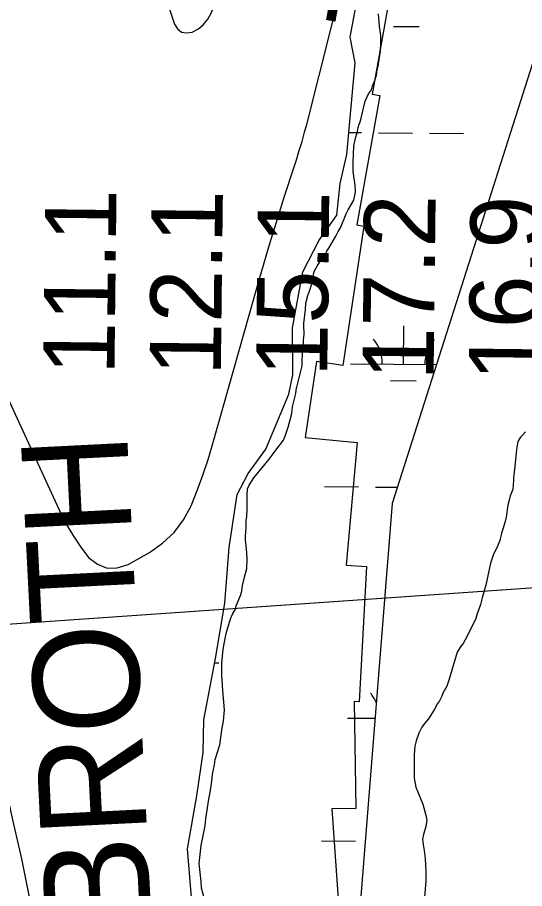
# Model space of a CAD drawing. Extents: x 3271442 to 3309282, y 752266 to 777610.
# Drawn here: x 3284810 to 3285287, y 759163 to 759981 of the extents above; entities that cross this region are included whole.
import ezdxf

# ---------------------------------------------------------------- set-up
doc = ezdxf.new("R2010")
doc.units = 0
for name, color, linetype in [('V-RIVR-RANG', 7, 'Continuous'), ('V-RRAP-RVMT', 7, 'Continuous'), ('V-RRAP-RVMT-IDEN', 7, 'Continuous'), ('V-SITE-VEGE', 7, 'Continuous'), ('V-TOPO-DPTH', 7, 'Continuous'), ('V-TOPO-MINR', 7, 'Continuous'), ('V-TOPO-MINR-IDEN', 7, 'Continuous'), ('V-WETL-SWMP', 7, 'Continuous')]:
    doc.layers.add(name, color=color, linetype=linetype)

msp = doc.modelspace()

# ---------------------------------------------------------------- linework, layer by layer
at = {"layer": 'V-RIVR-RANG'}
msp.add_line((3284423.11, 759385.12), (3285340.9, 759448.86), dxfattribs=at)
at = {"layer": 'V-RRAP-RVMT'}
for p, q in [((3285166.46, 760036.48), (3285143.58, 759909.11)), ((3285150.9, 759907.78), (3285129.13, 759786.42)), ((3285143.58, 759909.11), (3285150.9, 759907.78)), ((3285135.85, 759784.98), (3285116.16, 759654.28)), ((3285129.13, 759786.42), (3285135.85, 759784.98)), ((3285091.3, 759658), (3285080.68, 759586.46)), ((3285116.16, 759654.28), (3285091.3, 759658)), ((3285080.68, 759586.46), (3285129.59, 759581.99)), ((3285129.59, 759581.99), (3285119.15, 759466.7)), ((3285119.15, 759466.7), (3285138.15, 759465.55)), ((3285138.15, 759465.55), (3285131.49, 759338.31)), ((3285131.49, 759338.31), (3285126.7, 759338.57)), ((3285126.7, 759338.57), (3285128.32, 759238.2)), ((3285128.32, 759238.2), (3285105.55, 759237.76)), ((3285105.55, 759237.76), (3285112.16, 759144.27))]:
    msp.add_line(p, q, dxfattribs=at)
at = {"layer": 'V-SITE-VEGE'}
for points in [[(3285140.24, 759909.4), (3285142.83, 759913.06), (3285143.95, 759916.73), (3285146.18, 759921.87), (3285147.67, 759927), (3285148.43, 759932.15), (3285149.18, 759935.45), (3285150.31, 759941.69), (3285151.45, 759949.4), (3285151.85, 759957.11), (3285151.88, 759964.46), (3285150.45, 759972.55), (3285149.4, 759984.32)], [(3284983.33, 759163.44), (3284982.99, 759169.69), (3284980.86, 759186.6), (3284982.77, 759203.5), (3284984.65, 759212.31), (3284986.53, 759221.85), (3284987.29, 759228.46), (3284989.95, 759246.83), (3284991.44, 759253.07), (3284992.96, 759263.71), (3284993.36, 759270.33), (3284995.24, 759279.14), (3284996, 759284.28), (3285000.46, 759297.85), (3285002.74, 759314.01), (3285003.87, 759320.25), (3285004.65, 759330.9), (3285004.32, 759337.89), (3285003.61, 759344.87), (3285002.22, 759362.88), (3285002.28, 759374.64), (3285003.44, 759387.86), (3285005.69, 759399.24), (3285006.44, 759402.55), (3285010.54, 759416.13), (3285012.77, 759421.26), (3285014.99, 759425.29), (3285015.74, 759428.6), (3285019.83, 759438.13), (3285020.95, 759442.17), (3285021.71, 759447.68), (3285023.58, 759455.38), (3285025.82, 759463.46), (3285026.23, 759472.28), (3285025.89, 759478.16), (3285025.19, 759485.14), (3285024.83, 759487.35), (3285024.47, 759490.66), (3285024.48, 759493.59), (3285025.26, 759502.41), (3285025.29, 759508.29), (3285025.67, 759512.33), (3285026.07, 759519.68), (3285026.13, 759532.54), (3285026.52, 759538.42), (3285028.01, 759541.71), (3285032.45, 759548.68), (3285042.79, 759561.12), (3285046.85, 759566.25), (3285049.44, 759569.91), (3285053.14, 759574.67), (3285060.16, 759584.2), (3285062.02, 759588.6), (3285064.62, 759596.3), (3285067.99, 759609.15), (3285068.75, 759615.39), (3285071, 759624.2), (3285071.75, 759627.87), (3285072.13, 759631.18), (3285076.99, 759650.26), (3285077.74, 759653.93), (3285077.77, 759659.44), (3285078.54, 759668.63), (3285078.93, 759671.93), (3285078.96, 759678.55), (3285079.71, 759683.32), (3285079.72, 759686.63), (3285079.37, 759688.83), (3285079.39, 759693.61), (3285080.92, 759706.83), (3285081.31, 759712.71), (3285083.18, 759720.05), (3285085.04, 759724.82), (3285086.53, 759729.95), (3285089.16, 759742.44), (3285092.12, 759747.94), (3285093.98, 759750.87), (3285099.15, 759757.82), (3285101, 759761.49), (3285102.85, 759764.42), (3285109.52, 759775.78), (3285111.74, 759780.18), (3285113.96, 759783.48), (3285119.17, 759796.69), (3285121.02, 759800.35), (3285126.2, 759809.52), (3285128.07, 759817.22), (3285127.73, 759823.47), (3285125.95, 759834.14), (3285125.59, 759837.08), (3285125.63, 759844.79), (3285126.43, 759860.22), (3285127.93, 759867.56), (3285129.8, 759873.8), (3285130.55, 759877.84), (3285131.3, 759880.78), (3285132.41, 759882.98), (3285132.79, 759885.18), (3285134.28, 759890.69), (3285136.91, 759902.43), (3285140.24, 759909.4)], [(3285287.66, 759592), (3285285.07, 759589.07), (3285282.86, 759586.88), (3285280.63, 759582.84), (3285279.13, 759575.13), (3285277.59, 759559.34)], [(3285277.59, 759559.34), (3285276.44, 759548.69), (3285276.43, 759546.49), (3285275.66, 759537.67), (3285273.43, 759531.8), (3285272.31, 759527.76), (3285271.18, 759522.99), (3285269.66, 759511.61), (3285268.54, 759507.57), (3285266.3, 759500.6), (3285265.18, 759496.56), (3285263.69, 759489.95), (3285261.45, 759484.45), (3285257.38, 759476.02), (3285254.77, 759468.68), (3285250.27, 759447.76), (3285246.91, 759436.02), (3285245.41, 759429.78), (3285242.06, 759419.87), (3285240.57, 759415.47), (3285230.93, 759396.4), (3285229.45, 759393.84), (3285226.12, 759389.08), (3285223.53, 759385.05), (3285216.06, 759359.73), (3285213.83, 759353.12), (3285210.12, 759346.53), (3285209.01, 759343.59), (3285206.78, 759339.19), (3285204.94, 759336.63), (3285201.97, 759330.77), (3285196.42, 759322.34), (3285192.73, 759317.94), (3285190.14, 759314.65), (3285187.54, 759308.78), (3285184.94, 759301.81), (3285183.81, 759296.67), (3285183.04, 759288.59), (3285182.94, 759266.55), (3285184.74, 759258.08), (3285186.2, 759254.4), (3285191.29, 759242.26), (3285194.18, 759231.95), (3285194.89, 759227.17), (3285194.13, 759221.3), (3285191.89, 759213.59), (3285190.77, 759209.18), (3285191.49, 759204.41), (3285192.56, 759198.52), (3285193.26, 759191.17), (3285193.94, 759178.68), (3285193.9, 759169.86), (3285192.74, 759155.16)], [(3284986.22, 759152.04), (3284983.33, 759163.44)]]:
    msp.add_lwpolyline(points, dxfattribs=at)
at = {"layer": 'V-TOPO-DPTH'}
msp.add_lwpolyline([(3284782.59, 759662.83), (3284851.06, 759515.28), (3284856.65, 759504.37), (3284862.76, 759493.78), (3284869.67, 759483.7), (3284877.1, 759473.95), (3284885.5, 759467.52), (3284894.4, 759463.78), (3284904.05, 759464.1), (3284914.19, 759467.12), (3284934.3, 759478.54), (3284946.6, 759487.25), (3284957.44, 759497.26), (3284966.11, 759509.2), (3284973.33, 759522.43), (3284979.09, 759536.81), (3284984.49, 759551.32), (3284989.35, 759566.02), (3284993.84, 759580.84), (3285037.97, 759736.68), (3285041.36, 759748.46), (3285044.81, 759760.21), (3285048.36, 759771.94), (3285051.97, 759783.65), (3285061.25, 759813.22), (3285063.96, 759821.79), (3285066.7, 759830.34), (3285069.49, 759838.88), (3285072.32, 759847.41), (3285075.07, 759855.96), (3285077.69, 759864.55), (3285080.11, 759873.19), (3285082.4, 759881.88), (3285116.2, 760016.38)], dxfattribs=at)
at = {"layer": 'V-TOPO-MINR'}
for points in [[(3284908.7, 760146.65), (3284918.85, 760099.9), (3284931.79, 760053.63), (3284957.69, 759974.8), (3284960.73, 759970.31), (3284964.44, 759967.29), (3284969.15, 759966.5), (3284974.53, 759967.19), (3284980.22, 759970.48), (3284985.2, 759974.46), (3284989.12, 759979.49), (3284992.33, 759985.21), (3285021.33, 760055.29), (3285037.1, 760097.05), (3285051.1, 760139.33), (3285062.44, 760182.4), (3285072.01, 760226), (3285139.31, 760585.98), (3285142.81, 761349.41)], [(3284830.41, 760921.35), (3284839.43, 760594.44), (3284780.06, 760192.93), (3284769.91, 760121.49), (3284760.31, 760049.97), (3284751.53, 759978.34), (3284743.29, 759906.65), (3284732.15, 759804.44), (3284730.55, 759783.8), (3284729.83, 759763.15), (3284730.4, 759742.5), (3284731.85, 759721.84), (3284747.14, 759571.84), (3284754.68, 759507.76), (3284763.55, 759443.89), (3284774.41, 759380.33), (3284786.61, 759316.97), (3284799.37, 759255.82), (3284806.51, 759223.27), (3284814.09, 759190.84), (3284886.56, 758827.56), (3284847.65, 758431.58)], [(3284782.59, 759662.83), (3284851.06, 759515.28), (3284856.65, 759504.37), (3284862.76, 759493.78), (3284869.67, 759483.7), (3284877.1, 759473.95), (3284885.5, 759467.52), (3284894.4, 759463.78), (3284904.05, 759464.1), (3284914.19, 759467.12), (3284934.3, 759478.54), (3284946.6, 759487.25), (3284957.44, 759497.26), (3284966.11, 759509.2), (3284973.33, 759522.43), (3284979.09, 759536.81), (3284984.49, 759551.32), (3284989.35, 759566.02), (3284993.84, 759580.84), (3285037.97, 759736.68), (3285041.36, 759748.46), (3285044.81, 759760.21), (3285048.36, 759771.94), (3285051.97, 759783.65), (3285061.25, 759813.22), (3285063.96, 759821.79), (3285066.7, 759830.34), (3285069.49, 759838.88), (3285072.32, 759847.41), (3285075.07, 759855.96), (3285077.69, 759864.55), (3285080.11, 759873.19), (3285082.4, 759881.88), (3285116.2, 760016.38)]]:
    msp.add_lwpolyline(points, dxfattribs=at)
at = {"layer": 'V-WETL-SWMP'}
for p, q in [((3285557.07, 760762.33), (3285162.37, 759524.55)), ((3285122.85, 759962.46), (3285135.3, 760029.23)), ((3285163.71, 759972.61), (3285187.71, 759972.41)), ((3285127.56, 759938.55), (3285122.85, 759962.46)), ((3285119.79, 759852.4), (3285127.56, 759938.55)), ((3285121.65, 759872.95), (3285133.48, 759872.86)), ((3285149.48, 759872.73), (3285181.48, 759872.46)), ((3285197.48, 759872.33), (3285229.47, 759872.07)), ((3285113.52, 759825.17), (3285119.79, 759852.4)), ((3285110.51, 759795.37), (3285113.52, 759825.17)), ((3285093.86, 759771.95), (3285110.51, 759795.37)), ((3285078.55, 759742.06), (3285093.86, 759771.95)), ((3285068.58, 759689.55), (3285078.55, 759742.06)), ((3285068.91, 759645.54), (3285068.58, 759689.55)), ((3285173.1, 759655.28), (3285173.39, 759691.28)), ((3285123.1, 759655.69), (3285203.97, 759655.03)), ((3285065.16, 759627.39), (3285068.91, 759645.54)), ((3285160.97, 759639.95), (3285184.97, 759639.75)), ((3285043.55, 759575.45), (3285065.16, 759627.39)), ((3285026.89, 759552.67), (3285043.55, 759575.45)), ((3285016.68, 759533.17), (3285026.89, 759552.67)), ((3285098.74, 759540.46), (3285130.74, 759540.19)), ((3285146.74, 759540.06), (3285167.26, 759539.89)), ((3285009.28, 759483.28), (3285016.68, 759533.17)), ((3285162.37, 759524.55), (3285122.02, 759017.96)), ((3285005.14, 759430.82), (3285009.28, 759483.28)), ((3284996.47, 759378.97), (3285005.14, 759430.82)), ((3284985.25, 759321.28), (3284996.47, 759378.97)), ((3284995.66, 759374.8), (3284999.46, 759374.77)), ((3284984.83, 759290.85), (3284985.25, 759321.28)), ((3285120.36, 759323.03), (3285146.3, 759322.81)), ((3284978.66, 759250.03), (3284984.83, 759290.85)), ((3284969.98, 759200.12), (3284978.66, 759250.03)), ((3285096, 759207.79), (3285128, 759207.53)), ((3284974.26, 759147.08), (3284969.98, 759200.12))]:
    msp.add_line(p, q, dxfattribs=at)
for centre, start, end in [((3285117.86, 759656.21), 358.75626, 40.29991), ((3285228.34, 759655.3), 138.75625, 180.29991), ((3285115.12, 759323.55), 23.37099, 40.29991)]:
    msp.add_arc(centre, 35.25, start, end, dxfattribs=at)

# ---------------------------------------------------------------- texts
at = {"layer": 'V-RIVR-RANG'}
for s, p in [('11.1', (3284901.32, 759645.16)), ('12.1', (3285001.31, 759644.25)), ('15.1', (3285101.31, 759643.34)), ('17.2', (3285201.28, 759640.05)), ('16.9', (3285301.27, 759638.87))]:
    msp.add_text(s, height=67, rotation=89.33833, dxfattribs=at).set_placement(p)
at = {"layer": 'V-RRAP-RVMT-IDEN'}
msp.add_text('ARBROTH', height=100, rotation=92.88188, dxfattribs=at).set_placement((3284945.94, 758939.48))
at = {"layer": 'V-TOPO-MINR-IDEN'}
msp.add_text('10', height=83, rotation=79.70468, dxfattribs=at).set_placement((3285107.56, 759968.8))

doc.saveas('drawing.dxf')
